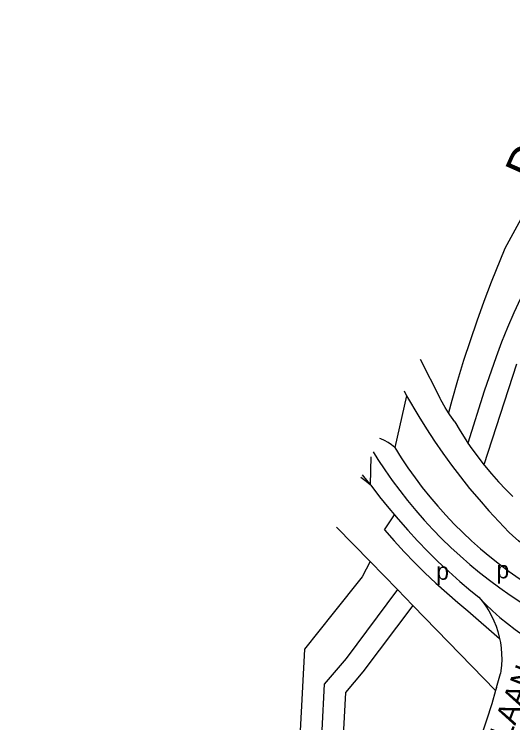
# Model space of a CAD drawing. Extents: x 161141 to 163125, y 381621 to 383200.
# Drawn here: x 161261.5 to 161377, y 382181.3 to 382345.3 of the extents above; entities that cross this region are included whole.
import ezdxf

# ---------------------------------------------------------------- set-up
doc = ezdxf.new("R2010")
doc.units = 0
for name, color, linetype in [('BLT_Basislijn', 7, 'Continuous'), ('BLT_Centroide', 7, 'Continuous'), ('BLT_Straatnaam', 7, 'Continuous'), ('BLT_Vlakafsluiter', 7, 'Continuous'), ('BLT_Waternaam_spoorwegen', 7, 'Continuous')]:
    doc.layers.add(name, color=color, linetype=linetype)

msp = doc.modelspace()

# ---------------------------------------------------------------- linework, layer by layer
at = {"layer": 'BLT_Basislijn'}
for p, q in [((161377.78, 382264.3), (161370.24, 382241.03)), ((161343.89, 382236.48), (161344.05, 382236.3)), ((161347.21, 382225.95), (161349.53, 382229.42)), ((161336.16, 382226.6), (161343.96, 382218.6)), ((161343.96, 382218.6), (161342.07, 382215.1)), ((161343.96, 382218.6), (161350.28, 382212.11)), ((161350.28, 382212.11), (161353.81, 382208.48)), ((161353.81, 382208.48), (161372.97, 382188.8)), ((161366.56, 382207.24), (161373.9, 382200.78)), ((161373.17, 382189.46), (161374.11, 382192.69)), ((161373.17, 382189.46), (161372.97, 382188.8))]:
    msp.add_line(p, q, dxfattribs=at)
for points in [[(161394.78, 382326.29), (161391.83, 382320.6), (161388.36, 382313.6), (161383.51, 382305.5), (161380.64, 382301.24), (161375.11, 382291.07), (161371.92, 382283.29)], [(161391.37, 382301.86), (161389.36, 382298.79), (161387.41, 382295.67), (161385.53, 382292.51), (161383.72, 382289.32), (161381.98, 382286.08), (161380.31, 382282.81), (161378.71, 382279.5), (161377.19, 382276.16), (161375.74, 382272.79), (161374.36, 382269.38), (161373.08, 382266.03)], [(161371.92, 382283.29), (161370.22, 382278.79), (161368.59, 382274.26), (161367.04, 382269.7), (161365.57, 382265.12), (161364.17, 382260.51), (161362.85, 382255.88), (161362.09, 382253.05)], [(161355.5, 382265.43), (161360.02, 382256.51)], [(161373.08, 382266.03), (161370.35, 382258.06), (161366.56, 382246.05)], [(161351.77, 382258.13), (161352.35, 382257.01)], [(161352.35, 382257.01), (161355.18, 382252.21), (161356.98, 382249.32), (161358.84, 382246.47), (161360.77, 382243.67), (161362.77, 382240.92), (161364.83, 382238.21), (161366.95, 382235.55), (161369.14, 382232.95), (161371.38, 382230.39), (161373.68, 382227.89), (161376.05, 382225.44), (161376.95, 382224.54)], [(161362.09, 382253.05), (161361.28, 382254.31), (161360.27, 382256.05), (161360.02, 382256.51)], [(161363.52, 382250.96), (161362.37, 382252.61), (161362.09, 382253.05)], [(161363.52, 382250.96), (161364.76, 382248.84), (161366.08, 382246.76), (161366.56, 382246.05)], [(161349.64, 382244.98), (161348.89, 382245.6), (161348.09, 382246.15), (161347.25, 382246.63), (161346.37, 382247.04), (161346.18, 382247.12)], [(161366.56, 382246.05), (161367.46, 382244.73), (161368.91, 382242.75), (161370.24, 382241.03)], [(161344.65, 382244), (161345.72, 382242.27), (161347.34, 382239.81), (161349.03, 382237.4), (161350.78, 382235.03), (161352.6, 382232.71), (161354.48, 382230.44), (161356.42, 382228.22), (161358.41, 382226.06), (161360.47, 382223.95), (161362.58, 382221.9), (161364.75, 382219.91), (161366.97, 382217.97), (161369.25, 382216.1), (161371.57, 382214.29), (161373.94, 382212.54), (161376.36, 382210.86), (161378.82, 382209.24), (161381.33, 382207.7), (161383.87, 382206.22), (161385.15, 382205.52)], [(161349.64, 382244.98), (161351.13, 382242.61), (161352.68, 382240.27), (161354.31, 382237.99), (161355.99, 382235.75), (161357.74, 382233.56), (161359.56, 382231.42), (161361.43, 382229.33), (161363.36, 382227.3), (161365.35, 382225.32), (161367.39, 382223.41), (161369.49, 382221.55), (161371.64, 382219.75), (161373.84, 382218.01), (161376.09, 382216.34), (161378.39, 382214.73), (161380.73, 382213.18), (161383.11, 382211.71), (161385.54, 382210.3), (161388, 382208.97), (161389.73, 382208.1)], [(161370.24, 382241.03), (161370.42, 382240.81), (161371.99, 382238.92), (161373.62, 382237.09), (161375.32, 382235.3), (161376.96, 382233.68)], [(161341.78, 382238.12), (161342.08, 382237.92), (161343, 382237.23), (161343.89, 382236.48)], [(161344.05, 382236.3), (161346.1, 382233.61), (161348.21, 382230.98), (161349.53, 382229.42)], [(161349.53, 382229.42), (161350.39, 382228.4), (161352.63, 382225.86), (161354.92, 382223.38), (161357.27, 382220.96), (161359.68, 382218.59), (161362.15, 382216.28), (161364.67, 382214.03), (161367.24, 382211.84), (161369.06, 382210.36)], [(161347.21, 382225.95), (161349.48, 382223.38), (161351.8, 382220.86), (161354.18, 382218.4), (161356.62, 382215.99), (161359.11, 382213.64), (161361.66, 382211.35), (161364.26, 382209.12), (161366.56, 382207.24)], [(161388.88, 382215.91), (161386.67, 382217.28), (161384.49, 382218.72), (161382.37, 382220.22), (161380.29, 382221.8), (161378.26, 382223.43), (161376.95, 382224.54)], [(161342.07, 382215.1), (161335.39, 382206.7), (161328.71, 382198.33), (161328.71, 382198.33), (161327.75, 382179.45), (161330.12, 382158.69), (161329.28, 382148.93), (161327.22, 382142.63), (161323.82, 382137.55), (161319.42, 382132.85), (161313.65, 382128.5), (161306.97, 382125.4), (161291.79, 382124.52), (161261.51, 382121.28)], [(161350.28, 382212.11), (161338.34, 382196.18), (161333.31, 382190.25)], [(161369.06, 382210.36), (161369.9, 382209.35), (161370.67, 382208.29), (161371.37, 382207.19), (161372.01, 382206.04), (161372.57, 382204.86), (161373.06, 382203.65), (161373.48, 382202.41), (161373.82, 382201.15), (161373.9, 382200.78)], [(161353.81, 382208.48), (161342.25, 382193.07), (161338.21, 382188.31)], [(161373.9, 382200.78), (161374.08, 382199.87), (161374.27, 382198.57), (161374.37, 382197.27), (161374.4, 382195.96), (161374.34, 382194.65), (161374.21, 382193.35), (161374.11, 382192.69)], [(161333.31, 382190.25), (161332.76, 382179.6), (161335.14, 382158.76), (161334.21, 382147.93), (161331.76, 382140.42), (161327.75, 382134.43), (161322.78, 382129.11), (161316.24, 382124.19), (161308.21, 382120.47), (161292.2, 382119.53), (161269.67, 382117.13)], [(161338.21, 382188.31), (161337.78, 382179.76), (161340.17, 382158.83), (161339.31, 382148.78)], [(161372.97, 382188.8), (161372.06, 382185.67), (161370.88, 382181.91), (161369.62, 382178.17), (161368.28, 382174.46), (161366.87, 382170.78), (161365.39, 382167.13), (161363.83, 382163.5), (161362.2, 382159.91), (161360.49, 382156.36), (161358.72, 382152.83), (161356.87, 382149.35), (161354.96, 382145.9), (161352.97, 382142.49), (161352.4, 382141.56)]]:
    msp.add_lwpolyline(points, dxfattribs=at)
at = {"layer": 'BLT_Vlakafsluiter'}
for p, q in [((161352.35, 382257.01), (161349.64, 382244.98)), ((161344.11, 382242.88), (161343.89, 382236.48))]:
    msp.add_line(p, q, dxfattribs=at)
for points in [[(161342.05, 382238.67), (161343.36, 382237.09), (161343.89, 382236.48)], [(161369.06, 382210.36), (161370.64, 382208.74), (161372.27, 382207.19), (161373.96, 382205.69), (161375.69, 382204.26), (161377.48, 382202.89), (161379.32, 382201.58), (161381.2, 382200.34), (161383.12, 382199.16), (161385.08, 382198.06), (161387.09, 382197.02), (161389.12, 382196.06), (161391.19, 382195.17), (161393.3, 382194.35), (161394.84, 382193.81)]]:
    msp.add_lwpolyline(points, dxfattribs=at)

# ---------------------------------------------------------------- texts
at = {"layer": 'BLT_Centroide'}
for p in [(161373.15, 382214.72), (161359.2, 382214.4)]:
    msp.add_text('p', height=4, dxfattribs=at).set_placement(p)
at = {"layer": 'BLT_Straatnaam'}
msp.add_text('JONCKBLOETLAAN', height=5, rotation=68.4563, dxfattribs=at).set_placement((161359.75, 382135.61))
at = {"layer": 'BLT_Waternaam_spoorwegen'}
msp.add_text('Dommel', height=8, rotation=66.2296, dxfattribs=at).set_placement((161382.26, 382306.12))

doc.saveas('drawing.dxf')
